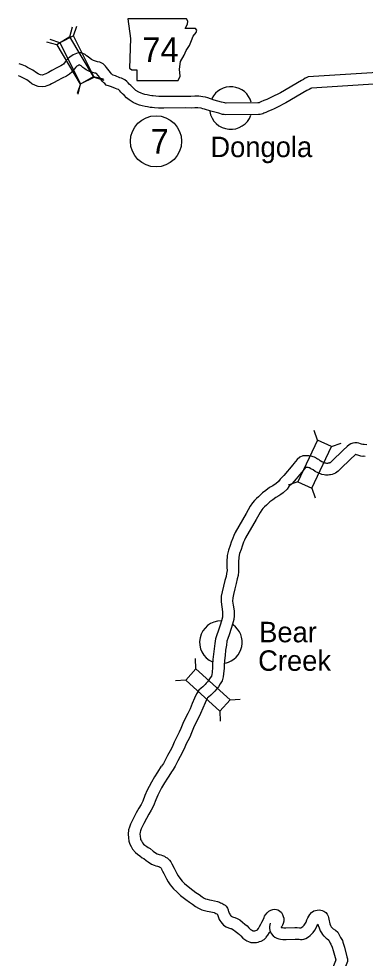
# Model space of a CAD drawing. Extents: x -939622 to -934245, y 1383184 to 1385301.
# Drawn here: x -935045.3 to -935018.5, y 1383988.5 to 1384061.3 of the extents above; entities that cross this region are included whole.
import ezdxf

# ---------------------------------------------------------------- set-up
doc = ezdxf.new("R2010")
doc.units = 0
for name, color, linetype in [('Level 10', 7, 'Continuous'), ('Level 20', 7, 'Continuous'), ('Level 21', 7, 'Continuous'), ('Level 24', 7, 'Continuous'), ('Level 27', 7, 'Continuous')]:
    doc.layers.add(name, color=color, linetype=linetype)

msp = doc.modelspace()

# ---------------------------------------------------------------- linework, layer by layer
at = {"layer": 'Level 10'}
for points in [[(-935022.904, 1384056.777), (-935023.069, 1384056.695), (-935023.148, 1384056.658), (-935023.28, 1384056.576), (-935023.442, 1384056.492), (-935025.072, 1384055.541), (-935025.758, 1384055.205), (-935025.953, 1384055.097), (-935026.131, 1384055.021), (-935026.359, 1384054.931), (-935026.571, 1384054.824), (-935026.687, 1384054.781), (-935026.725, 1384054.763), (-935026.753, 1384054.757), (-935026.805, 1384054.753), (-935029.258, 1384054.734), (-935029.298, 1384054.738), (-935029.365, 1384054.748), (-935029.622, 1384054.817), (-935030.192, 1384054.963), (-935030.696, 1384055.14), (-935030.88, 1384055.184), (-935031.066, 1384055.222), (-935031.397, 1384055.269), (-935031.709, 1384055.268), (-935031.998, 1384055.254), (-935032.388, 1384055.26), (-935034.112, 1384055.255), (-935034.48, 1384055.241), (-935034.719, 1384055.273), (-935034.928, 1384055.289), (-935035.031, 1384055.296), (-935035.179, 1384055.333), (-935035.391, 1384055.368), (-935035.576, 1384055.408), (-935035.722, 1384055.447), (-935035.868, 1384055.495), (-935036.047, 1384055.58), (-935036.272, 1384055.717), (-935036.38, 1384055.804), (-935036.534, 1384055.966), (-935036.667, 1384056.105), (-935036.784, 1384056.216), (-935036.871, 1384056.309), (-935036.974, 1384056.416), (-935037.131, 1384056.544), (-935037.266, 1384056.609), (-935037.394, 1384056.655), (-935037.509, 1384056.7), (-935037.843, 1384056.842), (-935038.033, 1384056.909), (-935038.073, 1384056.92), (-935038.127, 1384056.965), (-935038.166, 1384057.007), (-935038.236, 1384057.111), (-935038.331, 1384057.245), (-935038.534, 1384057.493), (-935038.629, 1384057.602), (-935038.808, 1384057.785), (-935039.063, 1384057.906), (-935039.237, 1384057.944), (-935039.392, 1384057.981), (-935039.484, 1384058.005), (-935039.561, 1384058.031), (-935039.663, 1384058.084), (-935039.711, 1384058.115), (-935039.805, 1384058.188), (-935039.965, 1384058.331), (-935040.082, 1384058.41), (-935040.209, 1384058.504), (-935040.381, 1384058.576), (-935040.522, 1384058.617), (-935040.733, 1384058.622), (-935040.879, 1384058.573), (-935040.996, 1384058.531), (-935041.12, 1384058.468), (-935041.23, 1384058.402), (-935041.358, 1384058.327), (-935041.55, 1384058.164), (-935041.748, 1384057.937), (-935041.885, 1384057.761), (-935041.96, 1384057.695), (-935042.086, 1384057.612), (-935042.382, 1384057.469), (-935042.791, 1384057.264), (-935043.046, 1384057.119), (-935043.247, 1384057.011), (-935043.314, 1384056.971), (-935043.451, 1384056.924), (-935043.496, 1384056.908), (-935043.499, 1384056.908), (-935043.668, 1384056.921), (-935043.727, 1384056.939), (-935043.849, 1384056.999), (-935043.963, 1384057.092), (-935044.253, 1384057.298), (-935044.657, 1384057.506), (-935044.828, 1384057.606), (-935045.075, 1384057.708), (-935045.317, 1384057.772)], [(-935022.665, 1384055.89), (-935022.719, 1384055.865), (-935022.836, 1384055.793), (-935023.007, 1384055.704), (-935024.647, 1384054.747), (-935025.341, 1384054.407), (-935025.557, 1384054.287), (-935025.79, 1384054.188), (-935025.991, 1384054.109), (-935026.208, 1384053.999), (-935026.342, 1384053.949), (-935026.441, 1384053.904), (-935026.623, 1384053.865), (-935026.768, 1384053.853), (-935029.299, 1384053.833), (-935029.415, 1384053.845), (-935029.553, 1384053.867), (-935029.849, 1384053.946), (-935030.453, 1384054.101), (-935030.95, 1384054.275), (-935031.074, 1384054.305), (-935031.219, 1384054.334), (-935031.459, 1384054.369), (-935031.686, 1384054.368), (-935031.984, 1384054.354), (-935032.393, 1384054.36), (-935034.093, 1384054.355), (-935034.522, 1384054.339), (-935034.812, 1384054.377), (-935034.994, 1384054.391), (-935035.173, 1384054.404), (-935035.361, 1384054.451), (-935035.558, 1384054.483), (-935035.789, 1384054.533), (-935035.98, 1384054.584), (-935036.202, 1384054.657), (-935036.476, 1384054.787), (-935036.79, 1384054.979), (-935036.991, 1384055.14), (-935037.186, 1384055.345), (-935037.302, 1384055.467), (-935037.422, 1384055.581), (-935037.524, 1384055.689), (-935037.586, 1384055.754), (-935037.617, 1384055.779), (-935037.71, 1384055.813), (-935037.849, 1384055.866), (-935038.167, 1384056.002), (-935038.309, 1384056.052), (-935038.575, 1384056.131), (-935038.673, 1384056.249), (-935038.748, 1384056.311), (-935038.874, 1384056.447), (-935038.976, 1384056.599), (-935039.046, 1384056.697), (-935039.222, 1384056.912), (-935039.291, 1384056.992), (-935039.338, 1384057.04), (-935039.354, 1384057.048), (-935039.439, 1384057.067), (-935039.61, 1384057.108), (-935039.741, 1384057.141), (-935039.917, 1384057.201), (-935040.117, 1384057.306), (-935040.232, 1384057.381), (-935040.381, 1384057.496), (-935040.519, 1384057.619), (-935040.603, 1384057.676), (-935040.639, 1384057.703), (-935040.687, 1384057.679), (-935040.773, 1384057.627), (-935040.835, 1384057.591), (-935040.916, 1384057.522), (-935041.053, 1384057.365), (-935041.228, 1384057.14), (-935041.413, 1384056.979), (-935041.638, 1384056.829), (-935041.985, 1384056.661), (-935042.367, 1384056.47), (-935042.611, 1384056.331), (-935042.803, 1384056.228), (-935042.932, 1384056.151), (-935043.159, 1384056.072), (-935043.299, 1384056.025), (-935043.483, 1384056.004), (-935043.835, 1384056.031), (-935044.06, 1384056.099), (-935044.337, 1384056.237), (-935044.508, 1384056.375), (-935044.722, 1384056.527), (-935045.091, 1384056.717), (-935045.229, 1384056.798), (-935045.363, 1384056.853)], [(-935016.719, 1384057.167), (-935022.904, 1384056.777)], [(-935016.642, 1384056.27), (-935022.665, 1384055.89)], [(-935018.376, 1384028.268), (-935018.582, 1384028.296), (-935018.655, 1384028.289), (-935018.675, 1384028.294), (-935018.789, 1384028.323), (-935018.863, 1384028.352), (-935018.979, 1384028.392), (-935019.11, 1384028.421), (-935019.293, 1384028.436), (-935019.452, 1384028.403), (-935019.609, 1384028.345), (-935019.735, 1384028.268), (-935019.898, 1384028.154), (-935020.213, 1384027.859), (-935021.078, 1384027.014), (-935021.137, 1384026.958), (-935021.183, 1384026.917), (-935021.214, 1384026.891), (-935021.222, 1384026.886), (-935021.256, 1384026.871), (-935021.293, 1384026.859), (-935021.37, 1384026.843), (-935021.419, 1384026.831), (-935021.452, 1384026.828), (-935021.459, 1384026.827), (-935021.463, 1384026.828), (-935021.556, 1384026.842), (-935021.596, 1384026.847), (-935021.631, 1384026.867), (-935021.771, 1384026.942), (-935021.856, 1384026.947)], [(-935018.498, 1384027.376), (-935018.599, 1384027.39), (-935018.677, 1384027.382), (-935018.838, 1384027.405), (-935018.908, 1384027.425), (-935019.064, 1384027.463), (-935019.178, 1384027.509), (-935019.225, 1384027.525), (-935019.225, 1384027.525), (-935019.244, 1384027.513), (-935019.33, 1384027.454), (-935019.591, 1384027.209), (-935020.453, 1384026.366), (-935020.529, 1384026.294), (-935020.595, 1384026.236), (-935020.688, 1384026.157), (-935020.803, 1384026.088), (-935020.936, 1384026.028), (-935021.065, 1384025.988), (-935021.174, 1384025.964), (-935021.268, 1384025.943), (-935021.366, 1384025.932), (-935021.461, 1384025.924), (-935021.571, 1384025.934), (-935021.682, 1384025.951), (-935021.846, 1384025.972), (-935022.383, 1384026.217)], [(-935021.856, 1384026.947), (-935021.975, 1384027.042), (-935022.089, 1384027.131), (-935022.189, 1384027.171), (-935022.27, 1384027.209), (-935022.323, 1384027.26), (-935022.429, 1384027.314), (-935022.516, 1384027.352), (-935022.612, 1384027.377), (-935022.685, 1384027.392), (-935022.776, 1384027.405), (-935022.861, 1384027.421), (-935022.944, 1384027.426), (-935023.005, 1384027.433), (-935023.096, 1384027.434), (-935023.192, 1384027.431), (-935023.329, 1384027.413), (-935023.561, 1384027.328), (-935023.763, 1384027.135), (-935023.892, 1384026.99), (-935024.02, 1384026.83), (-935024.1, 1384026.732), (-935024.811, 1384025.902), (-935025.095, 1384025.616), (-935025.218, 1384025.442), (-935025.417, 1384025.265), (-935025.546, 1384025.168), (-935025.656, 1384025.097), (-935025.9, 1384024.965), (-935026.193, 1384024.746), (-935026.458, 1384024.547), (-935026.764, 1384024.259), (-935026.919, 1384024.113), (-935027.076, 1384023.958), (-935027.225, 1384023.789), (-935027.402, 1384023.521), (-935027.733, 1384022.949), (-935028.571, 1384021.48), (-935028.672, 1384021.259), (-935028.756, 1384021.052), (-935028.871, 1384020.73), (-935028.962, 1384020.469), (-935029.094, 1384020.114), (-935029.188, 1384019.711), (-935029.213, 1384019.206), (-935029.208, 1384018.78), (-935029.205, 1384018.537), (-935029.237, 1384018.322), (-935029.283, 1384018.088), (-935029.365, 1384017.761), (-935029.466, 1384017.34), (-935029.576, 1384016.897), (-935029.655, 1384016.545), (-935029.67, 1384016.112), (-935029.605, 1384015.719), (-935029.552, 1384015.335), (-935029.543, 1384015.084), (-935029.563, 1384014.918), (-935029.641, 1384014.651), (-935029.747, 1384014.322), (-935029.9, 1384013.853), (-935030.004, 1384013.553), (-935030.09, 1384013.262), (-935030.147, 1384012.896), (-935030.207, 1384012.471), (-935030.244, 1384012.06), (-935030.297, 1384011.642), (-935030.317, 1384011.245), (-935030.327, 1384011.055), (-935030.363, 1384010.648), (-935030.386, 1384010.482), (-935030.415, 1384010.372), (-935030.507, 1384010.225), (-935030.601, 1384010.065), (-935030.718, 1384009.931), (-935030.81, 1384009.809), (-935030.906, 1384009.725), (-935031.07, 1384009.544), (-935031.212, 1384009.434), (-935031.399, 1384009.266), (-935031.578, 1384008.998), (-935031.719, 1384008.649), (-935031.895, 1384008.24), (-935032.069, 1384007.838), (-935032.245, 1384007.482), (-935032.452, 1384007.084), (-935032.627, 1384006.706), (-935032.786, 1384006.314), (-935032.909, 1384006.027), (-935033.046, 1384005.769), (-935033.174, 1384005.514), (-935033.304, 1384005.237), (-935033.462, 1384004.874), (-935033.622, 1384004.577), (-935033.822, 1384004.223), (-935034.024, 1384003.813), (-935034.139, 1384003.609), (-935034.288, 1384003.393)], [(-935022.383, 1384026.217), (-935022.531, 1384026.334), (-935022.54, 1384026.341), (-935022.697, 1384026.415), (-935022.816, 1384026.486), (-935022.835, 1384026.504), (-935022.836, 1384026.504), (-935022.924, 1384026.517), (-935022.97, 1384026.526), (-935023.025, 1384026.529), (-935023.066, 1384026.534), (-935023.084, 1384026.534), (-935023.09, 1384026.534), (-935023.115, 1384026.509), (-935023.204, 1384026.409), (-935023.319, 1384026.265), (-935023.409, 1384026.155), (-935024.149, 1384025.291), (-935024.404, 1384025.035), (-935024.543, 1384024.838), (-935024.846, 1384024.569), (-935025.031, 1384024.429), (-935025.199, 1384024.321), (-935025.414, 1384024.205), (-935025.653, 1384024.026), (-935025.877, 1384023.858), (-935026.146, 1384023.604), (-935026.294, 1384023.464), (-935026.422, 1384023.339), (-935026.509, 1384023.24), (-935026.637, 1384023.047), (-935026.953, 1384022.501), (-935027.769, 1384021.07), (-935027.846, 1384020.902), (-935027.915, 1384020.731), (-935028.022, 1384020.43), (-935028.116, 1384020.164), (-935028.231, 1384019.854), (-935028.293, 1384019.585), (-935028.313, 1384019.189), (-935028.308, 1384018.791), (-935028.305, 1384018.476), (-935028.35, 1384018.168), (-935028.405, 1384017.891), (-935028.491, 1384017.547), (-935028.591, 1384017.128), (-935028.7, 1384016.69), (-935028.758, 1384016.429), (-935028.768, 1384016.171), (-935028.715, 1384015.854), (-935028.655, 1384015.413), (-935028.641, 1384015.045), (-935028.679, 1384014.736), (-935028.781, 1384014.386), (-935028.891, 1384014.044), (-935029.047, 1384013.566), (-935029.147, 1384013.278), (-935029.21, 1384013.066), (-935029.256, 1384012.765), (-935029.312, 1384012.368), (-935029.349, 1384011.962), (-935029.4, 1384011.563), (-935029.418, 1384011.198), (-935029.429, 1384010.991), (-935029.468, 1384010.545), (-935029.503, 1384010.303), (-935029.58, 1384010.011), (-935029.738, 1384009.758), (-935029.869, 1384009.535), (-935030.019, 1384009.364), (-935030.146, 1384009.194), (-935030.274, 1384009.082), (-935030.456, 1384008.882), (-935030.635, 1384008.742), (-935030.714, 1384008.671), (-935030.778, 1384008.575), (-935030.889, 1384008.302), (-935031.069, 1384007.884), (-935031.251, 1384007.46), (-935031.443, 1384007.074), (-935031.644, 1384006.687), (-935031.801, 1384006.348), (-935031.955, 1384005.967), (-935032.097, 1384005.637), (-935032.246, 1384005.357), (-935032.364, 1384005.121), (-935032.484, 1384004.866), (-935032.652, 1384004.48), (-935032.834, 1384004.143), (-935033.025, 1384003.803), (-935033.227, 1384003.393), (-935033.375, 1384003.131), (-935033.548, 1384002.881)], [(-935034.297, 1384003.38), (-935034.58, 1384002.937), (-935034.813, 1384002.571), (-935035.059, 1384002.155), (-935035.243, 1384001.818), (-935035.387, 1384001.532), (-935035.567, 1384001.126), (-935035.722, 1384000.684), (-935035.86, 1384000.421), (-935036.034, 1384000.134), (-935036.239, 1383999.782), (-935036.457, 1383999.373), (-935036.593, 1383999.095), (-935036.69, 1383998.893), (-935036.771, 1383998.665), (-935036.827, 1383998.461), (-935036.876, 1383998.132), (-935036.833, 1383997.845), (-935036.805, 1383997.588), (-935036.735, 1383997.361), (-935036.629, 1383997.171), (-935036.517, 1383996.955), (-935036.298, 1383996.702), (-935036.134, 1383996.57), (-935035.969, 1383996.448), (-935035.777, 1383996.302), (-935035.646, 1383996.245), (-935035.482, 1383996.099), (-935035.315, 1383995.981), (-935035.05, 1383995.813), (-935034.844, 1383995.722), (-935034.714, 1383995.685), (-935034.586, 1383995.65), (-935034.516, 1383995.628), (-935034.477, 1383995.611), (-935034.464, 1383995.603), (-935034.405, 1383995.561), (-935034.357, 1383995.533), (-935034.31, 1383995.48), (-935034.293, 1383995.448), (-935034.273, 1383995.414), (-935034.196, 1383995.262), (-935034.104, 1383995.083), (-935033.988, 1383994.861), (-935033.882, 1383994.659), (-935033.763, 1383994.444), (-935033.602, 1383994.197), (-935033.355, 1383993.882), (-935033.106, 1383993.648), (-935032.806, 1383993.38), (-935032.398, 1383993.058), (-935032.113, 1383992.853), (-935031.871, 1383992.707), (-935031.642, 1383992.532), (-935031.422, 1383992.388), (-935031.154, 1383992.259), (-935030.953, 1383992.218), (-935030.75, 1383992.167), (-935030.581, 1383992.138), (-935030.203, 1383992.049), (-935030.139, 1383992.027), (-935030.077, 1383991.995), (-935029.979, 1383991.956), (-935029.973, 1383991.953), (-935029.926, 1383991.831), (-935029.862, 1383991.671), (-935029.801, 1383991.528), (-935029.75, 1383991.433), (-935029.681, 1383991.34), (-935029.591, 1383991.214), (-935029.465, 1383991.085), (-935029.281, 1383990.952), (-935029.085, 1383990.872), (-935028.932, 1383990.819), (-935028.871, 1383990.808), (-935028.821, 1383990.783), (-935028.697, 1383990.72), (-935028.569, 1383990.617), (-935028.378, 1383990.458), (-935028.248, 1383990.355), (-935028.139, 1383990.246), (-935027.968, 1383990.075), (-935027.833, 1383989.974), (-935027.676, 1383989.867), (-935027.545, 1383989.807), (-935027.363, 1383989.74), (-935027.134, 1383989.729), (-935026.929, 1383989.732), (-935026.789, 1383989.769), (-935026.696, 1383989.803), (-935026.549, 1383989.846), (-935026.335, 1383989.957), (-935026.183, 1383990.124)], [(-935033.539, 1384002.894), (-935033.822, 1384002.452), (-935034.046, 1384002.101), (-935034.276, 1384001.71), (-935034.446, 1384001.401), (-935034.572, 1384001.148), (-935034.73, 1384000.794), (-935034.895, 1384000.325), (-935035.075, 1383999.979), (-935035.261, 1383999.674), (-935035.453, 1383999.344), (-935035.656, 1383998.963), (-935035.783, 1383998.703), (-935035.858, 1383998.546), (-935035.912, 1383998.396), (-935035.944, 1383998.277), (-935035.966, 1383998.131), (-935035.941, 1383997.96), (-935035.92, 1383997.772), (-935035.902, 1383997.716), (-935035.837, 1383997.597), (-935035.767, 1383997.464), (-935035.671, 1383997.353), (-935035.585, 1383997.284), (-935035.429, 1383997.168), (-935035.317, 1383997.083), (-935035.155, 1383997.012), (-935034.921, 1383996.805), (-935034.813, 1383996.728), (-935034.626, 1383996.609), (-935034.539, 1383996.571), (-935034.471, 1383996.552), (-935034.331, 1383996.513), (-935034.203, 1383996.473), (-935034.057, 1383996.41), (-935033.962, 1383996.35), (-935033.92, 1383996.32), (-935033.854, 1383996.283), (-935033.728, 1383996.186), (-935033.67, 1383996.115), (-935033.563, 1383995.994), (-935033.504, 1383995.881), (-935033.482, 1383995.842), (-935033.395, 1383995.674), (-935033.304, 1383995.496), (-935033.19, 1383995.278), (-935033.09, 1383995.087), (-935032.991, 1383994.909), (-935032.869, 1383994.721), (-935032.689, 1383994.491), (-935032.498, 1383994.312), (-935032.227, 1383994.07), (-935031.856, 1383993.777), (-935031.616, 1383993.605), (-935031.364, 1383993.452), (-935031.122, 1383993.267), (-935030.978, 1383993.173), (-935030.865, 1383993.119), (-935030.754, 1383993.096), (-935030.562, 1383993.048), (-935030.401, 1383993.02), (-935029.953, 1383992.915), (-935029.785, 1383992.857), (-935029.704, 1383992.815), (-935029.616, 1383992.78), (-935029.529, 1383992.738), (-935029.442, 1383992.687), (-935029.345, 1383992.628), (-935029.26, 1383992.541), (-935029.171, 1383992.405), (-935029.125, 1383992.275), (-935029.112, 1383992.22), (-935029.088, 1383992.16), (-935029.03, 1383992.013), (-935028.99, 1383991.921), (-935028.989, 1383991.918), (-935028.951, 1383991.867), (-935028.899, 1383991.793), (-935028.877, 1383991.77), (-935028.841, 1383991.744), (-935028.767, 1383991.714), (-935028.705, 1383991.693), (-935028.586, 1383991.672), (-935028.415, 1383991.586), (-935028.205, 1383991.479), (-935028, 1383991.314), (-935027.811, 1383991.157), (-935027.649, 1383991.028), (-935027.502, 1383990.883), (-935027.376, 1383990.756), (-935027.309, 1383990.705), (-935027.233, 1383990.654), (-935027.203, 1383990.64), (-935027.182, 1383990.632), (-935027.117, 1383990.629), (-935027.054, 1383990.63), (-935026.978, 1383990.658), (-935026.891, 1383990.683), (-935026.851, 1383990.728)], [(-935026.876, 1383990.698), (-935026.776, 1383990.829), (-935026.681, 1383990.968), (-935026.586, 1383991.158), (-935026.512, 1383991.312), (-935026.412, 1383991.498), (-935026.334, 1383991.672), (-935026.289, 1383991.768), (-935026.228, 1383991.876), (-935026.1, 1383992.043), (-935025.97, 1383992.164), (-935025.817, 1383992.242), (-935025.664, 1383992.296), (-935025.507, 1383992.313), (-935025.375, 1383992.295), (-935025.256, 1383992.262), (-935025.128, 1383992.196), (-935024.994, 1383992.069), (-935024.895, 1383991.902), (-935024.843, 1383991.74), (-935024.811, 1383991.612), (-935024.802, 1383991.396), (-935024.841, 1383991.196), (-935024.908, 1383991.072), (-935024.965, 1383990.974), (-935025, 1383990.923), (-935025.003, 1383990.917), (-935025.002, 1383990.908), (-935024.985, 1383990.899), (-935024.973, 1383990.895), (-935024.914, 1383990.887), (-935024.813, 1383990.87), (-935024.642, 1383990.87), (-935023.946, 1383990.894), (-935023.763, 1383990.892), (-935023.578, 1383990.881), (-935023.508, 1383990.878), (-935023.471, 1383990.879), (-935023.465, 1383990.88), (-935023.406, 1383990.918), (-935023.331, 1383990.974), (-935023.213, 1383991.086), (-935023.162, 1383991.163), (-935023.076, 1383991.323), (-935023.006, 1383991.486), (-935022.937, 1383991.638), (-935022.857, 1383991.775), (-935022.779, 1383991.899), (-935022.663, 1383992.055), (-935022.469, 1383992.182), (-935022.351, 1383992.223), (-935022.221, 1383992.253), (-935022.066, 1383992.266), (-935021.936, 1383992.244), (-935021.821, 1383992.215), (-935021.701, 1383992.171), (-935021.543, 1383992.06), (-935021.444, 1383991.921), (-935021.373, 1383991.776), (-935021.339, 1383991.665), (-935021.321, 1383991.551), (-935021.297, 1383991.416), (-935021.273, 1383991.299), (-935021.236, 1383991.194), (-935021.172, 1383991.043), (-935021.12, 1383990.957), (-935021.095, 1383990.916), (-935021.011, 1383990.825), (-935020.988, 1383990.806), (-935020.8, 1383990.684)], [(-935025.866, 1383991.23), (-935025.867, 1383991.229), (-935025.918, 1383990.986), (-935025.901, 1383990.846), (-935025.882, 1383990.664), (-935025.794, 1383990.427), (-935025.629, 1383990.245), (-935025.507, 1383990.158), (-935025.349, 1383990.072), (-935025.181, 1383990.015), (-935025.049, 1383989.997), (-935024.886, 1383989.969), (-935024.625, 1383989.971), (-935023.935, 1383989.994), (-935023.794, 1383989.993), (-935023.625, 1383989.983), (-935023.515, 1383989.978), (-935023.384, 1383989.981), (-935023.243, 1383990.005), (-935023.094, 1383990.048), (-935022.895, 1383990.178), (-935022.752, 1383990.283), (-935022.52, 1383990.503), (-935022.388, 1383990.701), (-935022.265, 1383990.931), (-935022.183, 1383991.121), (-935022.164, 1383991.163), (-935022.142, 1383991.057), (-935022.075, 1383990.867), (-935021.974, 1383990.631), (-935021.891, 1383990.493), (-935021.815, 1383990.366), (-935021.716, 1383990.253), (-935021.681, 1383990.224), (-935021.632, 1383990.171), (-935021.524, 1383990.081), (-935021.44, 1383990.026)], [(-935026.159, 1383990.154), (-935026.046, 1383990.303), (-935025.903, 1383990.511), (-935025.877, 1383990.564)], [(-935020.8, 1383990.684), (-935020.607, 1383990.525), (-935020.416, 1383990.123), (-935020.254, 1383989.884), (-935020.234, 1383989.764), (-935020.199, 1383989.688), (-935020.107, 1383989.371), (-935019.908, 1383988.623), (-935019.872, 1383988.465), (-935019.876, 1383988.259), (-935019.958, 1383988.001), (-935020.334, 1383987.067), (-935020.339, 1383987.045), (-935020.349, 1383986.926), (-935020.601, 1383984.142)], [(-935021.44, 1383990.026), (-935021.349, 1383989.937), (-935021.318, 1383989.924), (-935021.199, 1383989.674), (-935021.148, 1383989.599), (-935021.045, 1383989.374), (-935020.974, 1383989.129), (-935020.782, 1383988.405), (-935020.779, 1383988.391), (-935020.806, 1383988.305), (-935021.19, 1383987.349), (-935021.23, 1383987.197), (-935021.246, 1383987.003), (-935021.481, 1383984.404)]]:
    msp.add_lwpolyline(points, dxfattribs=at)
at = {"layer": 'Level 20'}
for p, q in [((-935041.385, 1384059.862), (-935041.191, 1384060.63)), ((-935041.1, 1384059.938), (-935040.851, 1384060.69)), ((-935042.162, 1384059.404), (-935042.913, 1384059.653)), ((-935042.405, 1384059.252), (-935043.173, 1384059.446)), ((-935040.561, 1384056.22), (-935039.499, 1384056.754)), ((-935039.557, 1384056.802), (-935038.789, 1384056.609)), ((-935039.499, 1384056.754), (-935038.747, 1384056.505)), ((-935040.561, 1384056.22), (-935040.809, 1384055.468)), ((-935040.561, 1384056.22), (-935040.809, 1384055.468)), ((-935040.577, 1384056.193), (-935040.77, 1384055.425)), ((-935022.185, 1384028.643), (-935022.451, 1384029.389)), ((-935021.111, 1384028.134), (-935020.365, 1384028.4)), ((-935023.711, 1384025.422), (-935024.457, 1384025.156)), ((-935022.637, 1384024.913), (-935022.371, 1384024.167)), ((-935031.61, 1384010.932), (-935031.649, 1384011.723)), ((-935032.408, 1384010.051), (-935033.199, 1384010.012)), ((-935028.969, 1384008.539), (-935028.178, 1384008.578)), ((-935029.766, 1384007.658), (-935029.727, 1384006.867))]:
    msp.add_line(p, q, dxfattribs=at)
for points in [[(-935039.557, 1384056.802), (-935041.385, 1384059.862), (-935042.405, 1384059.252), (-935040.577, 1384056.193)], [(-935039.499, 1384056.754), (-935041.1, 1384059.938), (-935042.162, 1384059.404), (-935040.561, 1384056.22)], [(-935022.637, 1384024.913), (-935021.111, 1384028.134), (-935022.185, 1384028.643), (-935023.711, 1384025.422)], [(-935032.408, 1384010.051), (-935029.766, 1384007.658), (-935028.969, 1384008.539), (-935031.61, 1384010.932)]]:
    msp.add_lwpolyline(points, close=True, dxfattribs=at)
at = {"layer": 'Level 21'}
msp.add_lwpolyline([(-935036.902, 1384061.266), (-935036.674, 1384059.743), (-935036.775, 1384057.434), (-935036.572, 1384057.307), (-935036.192, 1384057.307), (-935036.192, 1384056.495), (-935032.994, 1384056.495), (-935032.842, 1384056.825), (-935032.893, 1384057.358), (-935032.817, 1384057.967), (-935032.537, 1384058.449), (-935032.36, 1384058.804), (-935032.106, 1384059.185), (-935031.954, 1384059.591), (-935031.827, 1384059.921), (-935031.598, 1384060.2), (-935031.548, 1384060.378), (-935031.649, 1384060.504), (-935032.436, 1384060.504), (-935032.258, 1384060.86), (-935032.233, 1384061.088), (-935032.338, 1384061.264)], close=True, dxfattribs=at)
at = {"layer": 'Level 24'}
for centre, start, end in [((-935028.912, 1384054.356), 15.65752, 153.84988), ((-935028.912, 1384054.356), 189.27112, 340.45694), ((-935029.679, 1384012.983), 89.39049, 246.29735), ((-935029.679, 1384012.983), 282.05076, 54.95809)]:
    msp.add_arc(centre, 1.65, start, end, dxfattribs=at)
at = {"layer": 'Level 27'}
msp.add_circle((-935034.707, 1384051.778), 1.98, dxfattribs=at)

# ---------------------------------------------------------------- texts
at = {"layer": 'Level 21'}
msp.add_text('74', height=1.9008, dxfattribs=at).set_placement((-935035.777, 1384057.921))
at = {"layer": 'Level 24'}
for s, p in [('Dongola', (-935030.494, 1384050.554)), ('Bear', (-935026.713, 1384012.984)), ('Creek', (-935026.793, 1384010.775))]:
    msp.add_text(s, height=1.584, dxfattribs=at).set_placement(p)
at = {"layer": 'Level 27'}
msp.add_text('7', height=1.901, dxfattribs=at).set_placement((-935035.132, 1384050.828))

doc.saveas('drawing.dxf')
